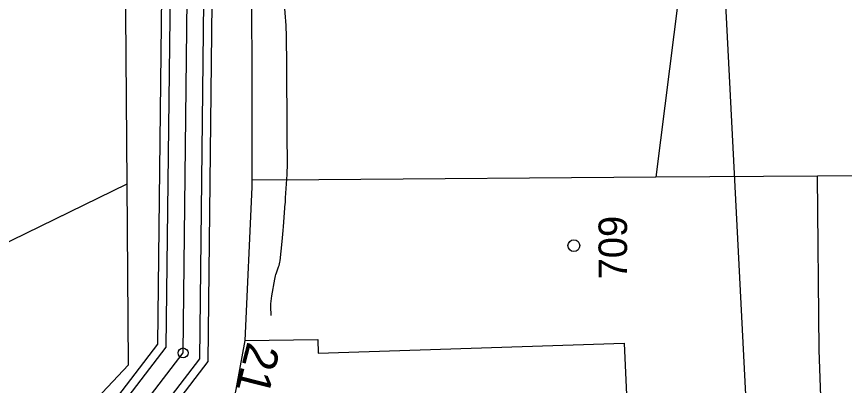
# Model space of a CAD drawing. Extents: x -534481 to -534256, y -1190577 to -1190138.
# Drawn here: x -534356.7 to -534332.03, y -1190343.36 to -1190332.36 of the extents above; entities that cross this region are included whole.
import ezdxf

# ---------------------------------------------------------------- set-up
doc = ezdxf.new("R2010")
doc.units = 0
for name, color, linetype in [('0_kroužky', 7, 'Continuous'), ('30', 7, 'Continuous'), ('31', 7, 'Continuous'), ('40', 7, 'Continuous'), ('_N_osa', 7, 'Continuous'), ('_N_tenká', 7, 'Continuous'), ('Hranice parcel', 7, 'Continuous'), ('Parcelní čísla', 7, 'Continuous'), ('Polygon budovy', 7, 'Continuous'), ('Značky budov', 7, 'Continuous')]:
    doc.layers.add(name, color=color, linetype=linetype)

msp = doc.modelspace()

# ---------------------------------------------------------------- linework, layer by layer
at = {"layer": '0_kroužky'}
msp.add_circle((-534351.738, -1190342.389), 0.15, dxfattribs=at)
msp.add_circle((-534351.738, -1190342.389), 0.15, dxfattribs=at)
msp.add_circle((-534351.738, -1190342.389), 0.15, dxfattribs=at)
msp.add_circle((-534351.738, -1190342.389), 0.15, dxfattribs=at)
msp.add_circle((-534351.738, -1190342.389), 0.15, dxfattribs=at)
msp.add_circle((-534351.738, -1190342.389), 0.15, dxfattribs=at)
at = {"layer": '30'}
msp.add_lwpolyline([(-534349.116, -1190341.273), (-534349.12, -1190341.002), (-534349.119, -1190340.923), (-534349.115, -1190340.845), (-534349.107, -1190340.767), (-534349.095, -1190340.689), (-534349.006, -1190340.185), (-534348.997, -1190340.138), (-534348.985, -1190340.092), (-534348.972, -1190340.046), (-534348.956, -1190340.001), (-534348.889, -1190339.822), (-534348.874, -1190339.776), (-534348.862, -1190339.73), (-534348.852, -1190339.684), (-534348.845, -1190339.637), (-534348.783, -1190339.066), (-534348.772, -1190338.955), (-534348.761, -1190338.844), (-534348.751, -1190338.733), (-534348.743, -1190338.622), (-534348.691, -1190337.927), (-534348.69, -1190337.913), (-534348.689, -1190337.899), (-534348.688, -1190337.885), (-534348.688, -1190337.871), (-534348.687, -1190337.816), (-534348.687, -1190337.802), (-534348.687, -1190337.788), (-534348.686, -1190337.774), (-534348.685, -1190337.761), (-534348.639, -1190337.066), (-534348.632, -1190336.955), (-534348.628, -1190336.844), (-534348.626, -1190336.733), (-534348.626, -1190336.622), (-534348.631, -1190336.011), (-534348.632, -1190335.983), (-534348.632, -1190335.956), (-534348.632, -1190335.928), (-534348.632, -1190335.9), (-534348.632, -1190335.789), (-534348.632, -1190335.761), (-534348.632, -1190335.733), (-534348.632, -1190335.706), (-534348.633, -1190335.678), (-534348.638, -1190335.067), (-534348.639, -1190334.956), (-534348.64, -1190334.844), (-534348.641, -1190334.733), (-534348.642, -1190334.622), (-534348.646, -1190333.989), (-534348.647, -1190333.965), (-534348.647, -1190333.941), (-534348.647, -1190333.917), (-534348.647, -1190333.893), (-534348.647, -1190333.796), (-534348.647, -1190333.772), (-534348.647, -1190333.748), (-534348.647, -1190333.724), (-534348.647, -1190333.7), (-534348.651, -1190333.07), (-534348.653, -1190332.957), (-534348.657, -1190332.845), (-534348.662, -1190332.732), (-534348.67, -1190332.619), (-534348.725, -1190331.87)], dxfattribs=at)
at = {"layer": '31'}
msp.add_lwpolyline([(-534334.528, -1190352.171), (-534335.719, -1190328.886)], dxfattribs=at)
at = {"layer": '_N_osa'}
msp.add_lwpolyline([(-534409.868, -1190391.439), (-534405.947, -1190382.816), (-534400.873, -1190377.487), (-534393.696, -1190372.718), (-534384.927, -1190365.477), (-534382.631, -1190361.148), (-534355.894, -1190347.823), (-534351.738, -1190342.389), (-534351.577, -1190328.316), (-534347.204, -1190300.921), (-534345.553, -1190283.64), (-534344.682, -1190264.494)], dxfattribs=at)
at = {"layer": '_N_tenká'}
for points in [[(-534409.916, -1190390.337), (-534406.368, -1190382.532), (-534401.196, -1190377.102), (-534393.995, -1190372.316), (-534385.322, -1190365.155), (-534382.997, -1190360.772), (-534356.221, -1190347.427), (-534352.236, -1190342.217), (-534352.076, -1190328.274), (-534347.7, -1190300.857), (-534346.052, -1190283.605), (-534345.255, -1190266.096)], [(-534409.879, -1190389.652), (-534406.578, -1190382.39), (-534401.358, -1190376.909), (-534394.144, -1190372.115), (-534385.52, -1190364.994), (-534383.181, -1190360.584), (-534356.384, -1190347.229), (-534352.485, -1190342.131), (-534352.326, -1190328.253), (-534347.948, -1190300.826), (-534346.301, -1190283.588), (-534345.507, -1190266.125)], [(-534409.363, -1190391.537), (-534405.527, -1190383.099), (-534400.549, -1190377.873), (-534393.398, -1190373.12), (-534384.532, -1190365.799), (-534382.264, -1190361.524), (-534355.568, -1190348.219), (-534351.24, -1190342.56), (-534351.077, -1190328.359), (-534346.708, -1190300.984), (-534345.054, -1190283.675), (-534344.256, -1190266.142)], [(-534409.111, -1190391.586), (-534405.317, -1190383.241), (-534400.388, -1190378.065), (-534393.249, -1190373.321), (-534384.335, -1190365.96), (-534382.081, -1190361.712), (-534355.404, -1190348.417), (-534350.991, -1190342.646), (-534350.828, -1190328.38), (-534346.46, -1190301.016), (-534344.805, -1190283.693), (-534344.008, -1190266.196)]]:
    msp.add_lwpolyline(points, dxfattribs=at)
at = {"layer": 'Hranice parcel'}
for p, q in [((-534333.95, -1190307.91), (-534337.65, -1190337.15)), ((-534332.83, -1190337.12), (-534337.65, -1190337.15)), ((-534325.09, -1190337.06), (-534332.83, -1190337.12)), ((-534374.14, -1190347.51), (-534353.4, -1190337.34))]:
    msp.add_line(p, q, dxfattribs=at)
for points in [[(-534353.4, -1190337.34), (-534353.51, -1190323.36), (-534348.1, -1190289.81), (-534348.02, -1190285.43)], [(-534346.16, -1190306.72), (-534349.7, -1190328.83), (-534349.69, -1190337.24)], [(-534332.53, -1190349.48), (-534332.78, -1190342.31), (-534332.83, -1190337.12)], [(-534354.46, -1190343.91), (-534353.36, -1190342.74), (-534353.4, -1190337.34)], [(-534349.69, -1190337.24), (-534349.69, -1190337.44), (-534349.9, -1190342.02), (-534350.53, -1190345.48), (-534353.09, -1190348.56)], [(-534337.65, -1190337.15), (-534347.69, -1190337.23), (-534349.69, -1190337.24)]]:
    msp.add_lwpolyline(points, dxfattribs=at)
at = {"layer": 'Polygon budovy'}
msp.add_lwpolyline([(-534349.9, -1190342.02), (-534347.72, -1190341.99), (-534347.71, -1190342.39), (-534338.59, -1190342.1), (-534338.12, -1190352.66), (-534336.88, -1190352.6), (-534336.67, -1190354.99), (-534334.35, -1190354.21), (-534332.65, -1190353.81), (-534332.6, -1190352.16), (-534332.53, -1190349.48), (-534332.78, -1190342.31), (-534332.83, -1190337.12), (-534337.65, -1190337.15), (-534347.69, -1190337.23), (-534349.69, -1190337.24), (-534349.69, -1190337.44)], close=True, dxfattribs=at)
at = {"layer": 'Značky budov'}
msp.add_circle((-534340.093, -1190339.188), 0.175, dxfattribs=at)

# ---------------------------------------------------------------- texts
at = {"layer": '40'}
msp.add_text('216.00', height=1, rotation=255.7671, dxfattribs=at).set_placement((-534349.81, -1190342.023))
at = {"layer": 'Parcelní čísla'}
msp.add_text('709', height=0.85, rotation=90, dxfattribs=at).set_placement((-534338.508, -1190340.195))

doc.saveas('drawing.dxf')
